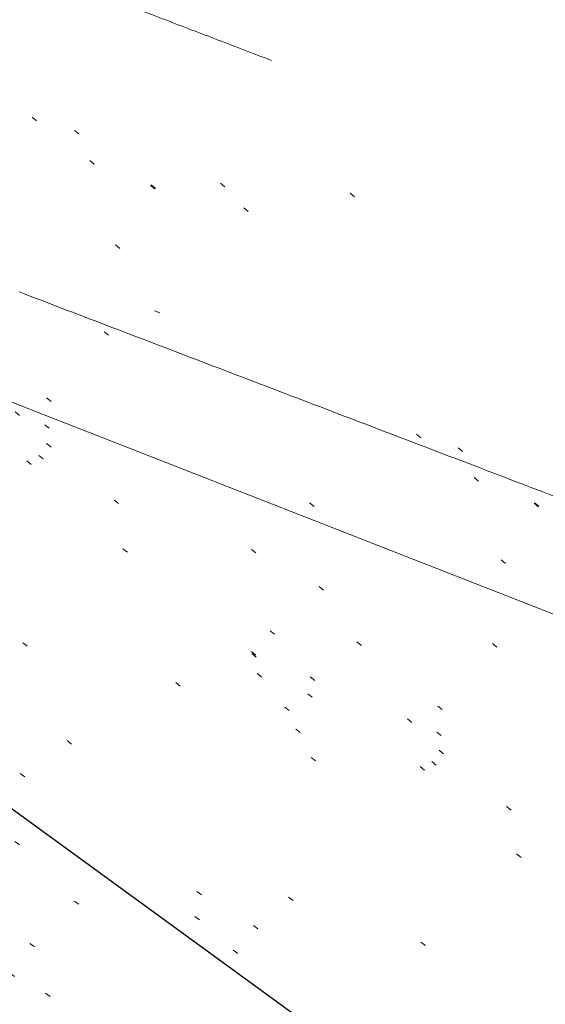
# Model space of a CAD drawing. Extents: x 413123 to 1465301, y 377724 to 504150.
# Tile 144 of 656: x 1462357 to 1462366, y 433600 to 433617. Entities that reach past the tile are written whole.
import ezdxf

# ---------------------------------------------------------------- set-up
doc = ezdxf.new("R2010")
doc.units = 0
doc.header["$MEASUREMENT"] = 0
for name, pattern in [('DGN Style 1', [8.732639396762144, 0.01453018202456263, -8.71810921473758]), ('DGN Style 3', [20.34225483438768, 14.53018202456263, -5.812072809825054]), ('DGN Style 5', [10.171127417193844, 4.35905460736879, -5.812072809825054]), ('gasex', [0])]:
    doc.linetypes.add(name, pattern=pattern)
for name, color, linetype, lineweight in [('PV_X_Curb', 120, 'DGN Style 1', 0), ('PV_X_EOP', 7, 'DGN Style 3', 0), ('PV_X_Walk', 120, 'DGN Style 5', 0), ('UT_X_Gas', 40, 'gasex', 0)]:
    doc.layers.add(name, color=color, linetype=linetype, lineweight=lineweight)
doc.layers.add('SV_Observation (Construction)', color=97, linetype='DGN Style 1', lineweight=0, transparency=0.9)
doc.layers.add('SV_Setup (Construction)', color=4, linetype='Continuous', lineweight=30, transparency=0.9)

msp = doc.modelspace()

# ---------------------------------------------------------------- linework, layer by layer
at = {"layer": 'PV_X_Curb'}
msp.add_rational_spline([(1462986.948577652, 433397.8690401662, 570.9936709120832), (1462988.782588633, 433398.3319412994, 570.9946523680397), (1462990.616599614, 433398.7948424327, 570.9956338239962), (1462992.450610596, 433399.2577435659, 570.9966152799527), (1462994.691186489, 433399.8778665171, 571.0123392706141), (1462996.549190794, 433398.4805271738, 570.9967567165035), (1462996.574826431, 433396.1560666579, 570.9620266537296), (1462997.523097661, 433392.0761500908, 570.9664077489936), (1462998.471368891, 433387.9962335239, 570.9707888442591), (1462999.419640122, 433383.9163169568, 570.9751699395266), (1463000.330381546, 433379.7090842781, 570.9705226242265), (1463001.241122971, 433375.5018515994, 570.9658753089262), (1463002.151864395, 433371.2946189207, 570.9612279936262), (1463002.161414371, 433370.7988290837, 570.9216598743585), (1463002.170964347, 433370.3030392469, 570.8820917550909), (1463002.180514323, 433369.80724941, 570.8425236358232), (1463002.217255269, 433368.1656458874, 570.8230392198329), (1463001.426991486, 433366.7263549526, 570.8457641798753), (1463000.022674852, 433365.8772214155, 570.9045748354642), (1462998.618358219, 433365.0280878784, 570.9633854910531), (1462996.978409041, 433364.9979272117, 571.0424341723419), (1462995.544743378, 433365.7948667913, 571.1204196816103), (1462989.745839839, 433368.0127432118, 571.0955303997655), (1462983.9469363, 433370.2306196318, 571.0706411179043), (1462978.14803276, 433372.4484960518, 571.0457518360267), (1462972.902905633, 433374.4922165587, 571.041428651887), (1462967.657778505, 433376.5359370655, 571.0371054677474), (1462962.412651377, 433378.5796575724, 571.0327822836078), (1462959.692093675, 433379.6115993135, 571.0350110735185), (1462956.971535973, 433380.6435410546, 571.0372398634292), (1462954.250978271, 433381.6754827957, 571.0394686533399), (1462953.180844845, 433382.1382386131, 570.9776457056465), (1462952.110711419, 433382.6009944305, 570.9158227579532), (1462951.040577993, 433383.0637502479, 570.8539998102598), (1462945.56926211, 433385.2204071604, 570.8554334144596), (1462940.097946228, 433387.3770640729, 570.8568670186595), (1462934.626630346, 433389.5337209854, 570.8583006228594), (1462929.363794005, 433391.5837736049, 570.8830950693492), (1462924.100957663, 433393.6338262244, 570.9078895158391), (1462918.838121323, 433395.6838788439, 570.932683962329), (1462918.050200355, 433395.9825492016, 571.0284213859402), (1462917.262279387, 433396.2812195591, 571.1241588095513), (1462916.474358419, 433396.5798899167, 571.2198962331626), (1462910.512614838, 433398.9350188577, 571.2155607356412), (1462904.550871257, 433401.2901477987, 571.2112252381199), (1462898.589127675, 433403.6452767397, 571.2068897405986), (1462893.247201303, 433405.718435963, 571.2327550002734), (1462887.905274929, 433407.7915951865, 571.2586202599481), (1462882.563348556, 433409.8647544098, 571.2844855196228), (1462875.125355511, 433412.7879245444, 571.2877162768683), (1462867.687362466, 433415.7110946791, 571.290947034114), (1462860.24936942, 433418.6342648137, 571.2941777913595), (1462853.221542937, 433421.3678929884, 571.3133071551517), (1462846.193716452, 433424.1015211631, 571.332436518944), (1462839.165889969, 433426.8351493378, 571.3515658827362), (1462832.53329925, 433429.4194985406, 571.361832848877), (1462825.900708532, 433432.0038477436, 571.372099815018), (1462819.268117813, 433434.5881969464, 571.382366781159), (1462818.004572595, 433435.0966256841, 571.3826673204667), (1462816.741027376, 433435.6050544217, 571.3829678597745), (1462815.477482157, 433436.1134831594, 571.3832683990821), (1462814.78573489, 433436.3622004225, 571.291588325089), (1462814.093987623, 433436.6109176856, 571.199908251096), (1462813.402240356, 433436.8596349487, 571.1082281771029), (1462807.611049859, 433439.1231266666, 571.0778290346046), (1462801.819859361, 433441.3866183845, 571.0474298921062), (1462796.028668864, 433443.6501101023, 571.0170307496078), (1462790.540801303, 433445.7714793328, 571.0059630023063), (1462785.052933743, 433447.8928485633, 570.9948952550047), (1462779.565066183, 433450.0142177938, 570.9838275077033), (1462779.302554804, 433450.142499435, 571.0470226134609), (1462779.040043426, 433450.2707810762, 571.1102177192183), (1462778.777532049, 433450.3990627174, 571.1734128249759), (1462772.721492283, 433452.7305136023, 571.1612170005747), (1462766.665452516, 433455.0619644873, 571.1490211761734), (1462760.60941275, 433457.3934153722, 571.1368253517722), (1462757.975635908, 433458.4476392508, 571.1187813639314), (1462755.341859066, 433459.5018631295, 571.1007373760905), (1462752.708082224, 433460.5560870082, 571.0826933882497), (1462749.413115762, 433461.7863544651, 571.0252508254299), (1462746.118149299, 433463.0166219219, 570.9678082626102), (1462742.823182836, 433464.2468893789, 570.9103656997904), (1462737.496369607, 433466.2065803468, 570.849653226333), (1462732.169556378, 433468.1662713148, 570.7889407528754), (1462726.842743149, 433470.1259622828, 570.728228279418), (1462721.564491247, 433472.1742830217, 570.6760227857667), (1462716.286239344, 433474.2226037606, 570.6238172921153), (1462711.007987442, 433476.2709244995, 570.571611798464), (1462710.565830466, 433476.4142609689, 570.6636069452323), (1462710.123673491, 433476.5575974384, 570.7556020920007), (1462709.681516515, 433476.7009339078, 570.8475972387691), (1462702.808955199, 433479.4043505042, 570.7828181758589), (1462695.936393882, 433482.1077671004, 570.7180391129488), (1462689.063832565, 433484.8111836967, 570.6532600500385), (1462681.708673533, 433487.655089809, 570.5984170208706), (1462674.353514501, 433490.4989959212, 570.5435739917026), (1462666.998355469, 433493.3429020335, 570.4887309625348), (1462664.050841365, 433494.517360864, 570.458196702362), (1462661.10332726, 433495.6918196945, 570.4276624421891), (1462658.155813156, 433496.866278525, 570.3971281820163), (1462657.746705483, 433497.0547580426, 570.3375791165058), (1462657.33759781, 433497.2432375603, 570.2780300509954), (1462656.928490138, 433497.4317170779, 570.218480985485), (1462648.68026623, 433500.593662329, 570.180340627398), (1462640.432042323, 433503.75560758, 570.1422002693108), (1462632.183818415, 433506.917552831, 570.1040599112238), (1462624.672433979, 433509.8205165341, 570.1439115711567), (1462617.161049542, 433512.7234802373, 570.1837632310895), (1462609.649665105, 433515.6264439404, 570.2236148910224), (1462609.351162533, 433515.7618124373, 570.2991383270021), (1462609.052659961, 433515.897180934, 570.3746617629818), (1462608.754157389, 433516.0325494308, 570.4501851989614), (1462602.602648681, 433518.4016281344, 570.491857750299), (1462596.451139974, 433520.7707068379, 570.5335303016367), (1462590.299631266, 433523.1397855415, 570.5752028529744), (1462582.402375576, 433526.1887928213, 570.5567757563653), (1462574.505119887, 433529.2378001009, 570.5383486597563), (1462566.607864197, 433532.2868073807, 570.5199215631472), (1462559.846479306, 433534.8858376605, 570.5150722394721), (1462553.085094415, 433537.4848679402, 570.5102229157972), (1462546.323709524, 433540.08389822, 570.5053735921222), (1462544.451499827, 433540.792279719, 570.4828721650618), (1462542.579290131, 433541.500661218, 570.4603707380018), (1462540.707080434, 433542.2090427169, 570.4378693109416), (1462540.425548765, 433542.3117929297, 570.3329348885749), (1462540.144017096, 433542.4145431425, 570.2280004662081), (1462539.862485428, 433542.5172933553, 570.1230660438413), (1462532.674977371, 433545.2607402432, 570.1435040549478), (1462525.487469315, 433548.0041871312, 570.1639420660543), (1462518.299961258, 433550.7476340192, 570.1843800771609), (1462513.382197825, 433552.6374655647, 570.2054318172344), (1462508.464434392, 433554.5272971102, 570.2264835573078), (1462503.546670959, 433556.4171286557, 570.2475352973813), (1462503.102475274, 433556.6097794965, 570.3636594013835), (1462502.658279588, 433556.8024303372, 570.4797835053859), (1462502.214083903, 433556.995081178, 570.5959076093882), (1462494.576211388, 433559.9585777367, 570.614821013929), (1462486.938338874, 433562.9220742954, 570.63373441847), (1462479.300466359, 433565.8855708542, 570.6526478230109), (1462473.035562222, 433568.295528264, 570.6182772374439), (1462466.770658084, 433570.7054856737, 570.5839066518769), (1462460.505753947, 433573.1154430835, 570.5495360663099), (1462460.356322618, 433573.15914895, 570.4705810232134), (1462460.20689129, 433573.2028548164, 570.3916259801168), (1462460.057459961, 433573.2465606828, 570.3126709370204), (1462452.637668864, 433576.1274019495, 570.3299173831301), (1462445.217877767, 433579.0082432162, 570.3471638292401), (1462437.79808667, 433581.8890844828, 570.36441027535), (1462430.722519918, 433584.5851619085, 570.3236014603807), (1462423.646953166, 433587.2812393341, 570.2827926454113), (1462416.571386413, 433589.9773167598, 570.241983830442), (1462416.179754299, 433590.121601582, 570.3451180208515), (1462415.788122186, 433590.2658864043, 570.4482522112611), (1462415.396490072, 433590.4101712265, 570.5513864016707), (1462407.556832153, 433593.4259186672, 570.5176398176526), (1462399.717174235, 433596.441666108, 570.4838932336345), (1462391.877516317, 433599.4574135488, 570.4501466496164), (1462388.527292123, 433600.7726032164, 570.4674632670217), (1462385.177067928, 433602.0877928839, 570.4847798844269), (1462381.826843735, 433603.4029825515, 570.5020965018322), (1462381.579999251, 433603.4901678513, 570.425116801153), (1462381.333154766, 433603.577353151, 570.3481371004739), (1462381.086310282, 433603.6645384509, 570.2711573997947), (1462378.014837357, 433604.8389292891, 570.2577572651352), (1462374.943364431, 433606.0133201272, 570.2443571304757), (1462371.871891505, 433607.1877109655, 570.2309569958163), (1462364.697137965, 433609.949335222, 570.2582988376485), (1462357.522384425, 433612.7109594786, 570.2856406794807), (1462350.347630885, 433615.4725837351, 570.312982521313), (1462349.586411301, 433615.7797956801, 570.3393282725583), (1462348.825191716, 433616.0870076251, 570.3656740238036), (1462348.063972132, 433616.3942195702, 570.3920197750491), (1462347.712058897, 433616.5225502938, 570.4782979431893), (1462347.360145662, 433616.6508810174, 570.5645761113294), (1462347.008232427, 433616.7792117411, 570.6508542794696), (1462341.856557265, 433618.7383665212, 570.7039352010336), (1462336.704882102, 433620.6975213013, 570.7570161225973), (1462331.55320694, 433622.6566760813, 570.8100970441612), (1462322.514479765, 433626.1182178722, 570.8607694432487), (1462313.47575259, 433629.579759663, 570.9114418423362), (1462304.437025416, 433633.0413014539, 570.9621142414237), (1462299.82804484, 433634.8794294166, 570.9899885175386), (1462295.219064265, 433636.7175573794, 571.0178627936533), (1462290.610083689, 433638.5556853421, 571.0457370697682), (1462290.225100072, 433638.6591545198, 570.9621306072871), (1462289.840116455, 433638.7626236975, 570.878524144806), (1462289.455132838, 433638.8660928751, 570.7949176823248), (1462285.959137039, 433640.2274743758, 570.7970018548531), (1462282.46314124, 433641.5888558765, 570.7990860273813), (1462278.967145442, 433642.9502373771, 570.8011701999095), (1462271.833297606, 433645.7166608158, 570.8549129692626), (1462264.69944977, 433648.4830842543, 570.9086557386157), (1462257.565601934, 433651.2495076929, 570.9623985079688), (1462256.281282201, 433651.7243160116, 570.9735965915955), (1462254.996962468, 433652.1991243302, 570.9847946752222), (1462253.712642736, 433652.673932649, 570.995992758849), (1462253.394152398, 433652.797872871, 571.0931722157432), (1462253.07566206, 433652.921813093, 571.1903516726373), (1462252.757171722, 433653.045753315, 571.2875311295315), (1462248.570855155, 433654.6120884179, 571.3480390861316), (1462244.384538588, 433656.1784235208, 571.4085470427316), (1462240.19822202, 433657.7447586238, 571.4690549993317), (1462235.320112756, 433659.6381788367, 571.7635967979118), (1462230.489705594, 433663.5166624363, 571.9941488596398), (1462227.798971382, 433670.8316128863, 571.5581154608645), (1462226.879331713, 433676.9569545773, 571.6996761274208), (1462227.655627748, 433684.4002653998, 572.1359250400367), (1462233.173983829, 433692.753123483, 572.1648585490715), (1462238.885351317, 433695.2945442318, 572.2025083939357), (1462242.840446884, 433695.9559512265, 572.184454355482), (1462248.338793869, 433696.8754347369, 572.159355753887), (1462253.837140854, 433697.7949182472, 572.134257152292), (1462259.335487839, 433698.7144017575, 572.1091585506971), (1462259.477566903, 433698.7300636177, 572.1235905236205), (1462259.619645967, 433698.7457254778, 572.1380224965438), (1462259.761725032, 433698.761387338, 572.1524544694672)], [1, 1, 1, 1, 0.7399006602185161, 0.7399006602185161, 1, 1, 1, 1, 1, 1, 1, 1, 1, 1, 0.9101768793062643, 0.9101768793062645, 1, 0.9101768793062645, 0.9101768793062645, 1, 1, 1, 1, 1, 1, 1, 1, 1, 1, 1, 1, 1, 1, 1, 1, 1, 1, 1, 1, 1, 1, 1, 1, 1, 1, 1, 1, 1, 1, 1, 1, 1, 1, 1, 1, 1, 1, 1, 1, 1, 1, 1, 1, 1, 1, 1, 1, 1, 1, 1, 1, 1, 1, 1, 1, 1, 1, 1, 1, 1, 1, 1, 1, 1, 1, 1, 1, 1, 1, 1, 1, 1, 1, 1, 1, 1, 1, 1, 1, 1, 1, 1, 1, 1, 1, 1, 1, 1, 1, 1, 1, 1, 1, 1, 1, 1, 1, 1, 1, 1, 1, 1, 1, 1, 1, 1, 1, 1, 1, 1, 1, 1, 1, 1, 1, 1, 1, 1, 1, 1, 1, 1, 1, 1, 1, 1, 1, 1, 1, 1, 1, 1, 1, 1, 1, 1, 1, 1, 1, 1, 1, 1, 1, 1, 1, 1, 1, 1, 1, 1, 1, 1, 1, 1, 1, 1, 1, 1, 1, 1, 1, 1, 1, 1, 1, 1, 1, 1, 1, 1, 1, 1, 1, 1, 1, 1, 1, 1, 1, 1, 1, 1, 1, 1, 1, 1, 1, 1, 1, 1, 1, 1, 1, 1], degree=3, knots=[0, 0, 0, 0, 0.0144927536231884, 0.0144927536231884, 0.0144927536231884, 0.02898550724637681, 0.02898550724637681, 0.02898550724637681, 0.04347826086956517, 0.04347826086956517, 0.04347826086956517, 0.05797101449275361, 0.05797101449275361, 0.05797101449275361, 0.072463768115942, 0.072463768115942, 0.072463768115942, 0.0797101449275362, 0.0797101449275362, 0.0797101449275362, 0.08695652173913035, 0.08695652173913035, 0.08695652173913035, 0.1014492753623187, 0.1014492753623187, 0.1014492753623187, 0.1159420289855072, 0.1159420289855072, 0.1159420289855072, 0.1304347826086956, 0.1304347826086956, 0.1304347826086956, 0.144927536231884, 0.144927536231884, 0.144927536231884, 0.1594202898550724, 0.1594202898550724, 0.1594202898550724, 0.1739130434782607, 0.1739130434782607, 0.1739130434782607, 0.1884057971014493, 0.1884057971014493, 0.1884057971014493, 0.2028985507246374, 0.2028985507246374, 0.2028985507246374, 0.2173913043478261, 0.2173913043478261, 0.2173913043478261, 0.2318840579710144, 0.2318840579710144, 0.2318840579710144, 0.2463768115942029, 0.2463768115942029, 0.2463768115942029, 0.2608695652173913, 0.2608695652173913, 0.2608695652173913, 0.2753623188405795, 0.2753623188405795, 0.2753623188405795, 0.289855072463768, 0.289855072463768, 0.289855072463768, 0.3043478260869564, 0.3043478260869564, 0.3043478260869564, 0.3188405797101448, 0.3188405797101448, 0.3188405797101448, 0.3333333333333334, 0.3333333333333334, 0.3333333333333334, 0.3478260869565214, 0.3478260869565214, 0.3478260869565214, 0.36231884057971, 0.36231884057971, 0.36231884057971, 0.3768115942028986, 0.3768115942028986, 0.3768115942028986, 0.3913043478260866, 0.3913043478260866, 0.3913043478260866, 0.4057971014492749, 0.4057971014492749, 0.4057971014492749, 0.4202898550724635, 0.4202898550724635, 0.4202898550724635, 0.4347826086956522, 0.4347826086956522, 0.4347826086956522, 0.4492753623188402, 0.4492753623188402, 0.4492753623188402, 0.4637681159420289, 0.4637681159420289, 0.4637681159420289, 0.4782608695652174, 0.4782608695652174, 0.4782608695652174, 0.4927536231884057, 0.4927536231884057, 0.4927536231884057, 0.507246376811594, 0.507246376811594, 0.507246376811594, 0.5217391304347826, 0.5217391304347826, 0.5217391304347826, 0.5362318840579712, 0.5362318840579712, 0.5362318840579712, 0.5507246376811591, 0.5507246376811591, 0.5507246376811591, 0.5652173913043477, 0.5652173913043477, 0.5652173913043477, 0.5797101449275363, 0.5797101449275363, 0.5797101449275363, 0.5942028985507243, 0.5942028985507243, 0.5942028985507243, 0.6086956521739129, 0.6086956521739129, 0.6086956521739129, 0.6231884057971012, 0.6231884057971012, 0.6231884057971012, 0.6376811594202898, 0.6376811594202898, 0.6376811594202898, 0.652173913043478, 0.652173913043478, 0.652173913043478, 0.6666666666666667, 0.6666666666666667, 0.6666666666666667, 0.6811594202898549, 0.6811594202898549, 0.6811594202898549, 0.6956521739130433, 0.6956521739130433, 0.6956521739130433, 0.7101449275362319, 0.7101449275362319, 0.7101449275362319, 0.7246376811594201, 0.7246376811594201, 0.7246376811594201, 0.7391304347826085, 0.7391304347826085, 0.7391304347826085, 0.7536231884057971, 0.7536231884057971, 0.7536231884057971, 0.7681159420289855, 0.7681159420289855, 0.7681159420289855, 0.782608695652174, 0.782608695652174, 0.782608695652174, 0.7971014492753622, 0.7971014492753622, 0.7971014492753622, 0.8115942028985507, 0.8115942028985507, 0.8115942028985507, 0.8260869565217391, 0.8260869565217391, 0.8260869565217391, 0.8405797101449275, 0.8405797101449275, 0.8405797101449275, 0.8550724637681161, 0.8550724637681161, 0.8550724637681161, 0.8695652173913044, 0.8695652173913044, 0.8695652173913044, 0.8840579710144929, 0.8840579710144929, 0.8840579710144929, 0.8985507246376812, 0.8985507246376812, 0.8985507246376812, 0.9130434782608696, 0.9130434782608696, 0.9130434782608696, 0.927536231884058, 0.927536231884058, 0.927536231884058, 0.9420289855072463, 0.9420289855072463, 0.9420289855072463, 0.9565217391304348, 0.9565217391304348, 0.9565217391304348, 0.9603661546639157, 0.961823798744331, 0.9629761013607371, 0.9656182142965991, 0.9679875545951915, 0.9710144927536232, 0.9710144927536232, 0.9710144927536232, 0.9855072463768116, 0.9855072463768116, 0.9855072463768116, 1, 1, 1, 1], dxfattribs=at)
at = {"layer": 'PV_X_EOP'}
msp.add_rational_spline([(1462986.747673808, 433398.4157605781, 570.5576825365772), (1462988.641330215, 433398.8529642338, 570.6000923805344), (1462990.534986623, 433399.2901678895, 570.6425022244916), (1462992.428643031, 433399.7273715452, 570.6849120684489), (1462994.864060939, 433400.2634968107, 570.5603909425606), (1462996.87248342, 433398.7807234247, 570.5177479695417), (1462997.079894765, 433396.2934564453, 570.5861563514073), (1462997.995655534, 433392.2270214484, 570.6182835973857), (1462998.911416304, 433388.1605864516, 570.650410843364), (1462999.827177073, 433384.0941514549, 570.6825380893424), (1463000.7542213, 433379.812420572, 570.7260898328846), (1463001.681265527, 433375.5306896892, 570.7696415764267), (1463002.608309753, 433371.2489588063, 570.8131933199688), (1463002.624193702, 433370.7652932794, 570.7948258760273), (1463002.64007765, 433370.2816277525, 570.7764584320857), (1463002.655961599, 433369.7979622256, 570.7580909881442), (1463002.711931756, 433367.9606227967, 570.7590817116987), (1463001.837049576, 433366.3439960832, 570.7660857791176), (1463000.268289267, 433365.3859682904, 570.7772060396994), (1462998.699528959, 433364.4279404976, 570.7883263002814), (1462996.861811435, 433364.3880070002, 570.800550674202), (1462995.252908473, 433365.2769843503, 570.8105680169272), (1462989.506525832, 433367.5128137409, 570.7870245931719), (1462983.76014319, 433369.7486431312, 570.7634811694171), (1462978.013760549, 433371.9844725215, 570.739937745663), (1462973.753188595, 433373.6749187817, 570.6756828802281), (1462969.492616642, 433375.3653650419, 570.6114280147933), (1462965.232044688, 433377.0558113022, 570.5471731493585), (1462965.024948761, 433376.5621241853, 570.5753513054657), (1462964.817852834, 433376.0684370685, 570.603529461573), (1462964.610756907, 433375.5747499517, 570.6317076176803), (1462963.77798105, 433375.9159339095, 570.6214849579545), (1462962.945205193, 433376.2571178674, 570.6112622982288), (1462962.112429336, 433376.5983018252, 570.6010396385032), (1462962.263670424, 433377.0725287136, 570.5611545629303), (1462962.414911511, 433377.5467556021, 570.5212694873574), (1462962.566152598, 433378.0209824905, 570.4813844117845), (1462958.666415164, 433379.5323435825, 570.5506854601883), (1462954.766677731, 433381.0437046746, 570.6199865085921), (1462950.866940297, 433382.5550657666, 570.689287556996), (1462945.426643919, 433384.800536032, 570.7165450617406), (1462939.986347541, 433387.0460062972, 570.7438025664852), (1462934.546051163, 433389.2914765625, 570.77106007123), (1462928.748985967, 433391.4622322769, 570.8019677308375), (1462922.951920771, 433393.6329879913, 570.8328753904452), (1462917.154855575, 433395.8037437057, 570.8637830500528), (1462910.902950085, 433398.2327401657, 570.8705908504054), (1462904.651044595, 433400.6617366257, 570.877398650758), (1462898.399139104, 433403.0907330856, 570.8842064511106), (1462893.028099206, 433405.1738747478, 570.9074437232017), (1462887.657059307, 433407.2570164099, 570.930680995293), (1462882.286019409, 433409.3401580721, 570.9539182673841), (1462874.956129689, 433412.2378813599, 570.9667183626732), (1462867.62623997, 433415.1356046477, 570.9795184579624), (1462860.29635025, 433418.0333279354, 570.9923185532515), (1462853.190243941, 433420.8152141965, 570.9995734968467), (1462846.084137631, 433423.5971004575, 571.0068284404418), (1462838.978031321, 433426.3789867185, 571.014083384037), (1462832.359469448, 433428.9759685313, 571.0172900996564), (1462825.740907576, 433431.5729503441, 571.0204968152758), (1462819.122345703, 433434.1699321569, 571.0237035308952), (1462817.153159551, 433434.9578415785, 571.0209140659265), (1462815.183973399, 433435.7457510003, 571.0181246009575), (1462813.214787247, 433436.533660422, 571.0153351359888), (1462807.42742855, 433438.7663089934, 570.9946115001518), (1462801.640069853, 433440.9989575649, 570.9738878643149), (1462795.852711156, 433443.2316061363, 570.9531642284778), (1462789.987308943, 433445.4499365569, 570.9497298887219), (1462784.12190673, 433447.6682669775, 570.9462955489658), (1462778.256504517, 433449.8865973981, 570.94286120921), (1462772.298238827, 433452.223590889, 570.9013089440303), (1462766.339973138, 433454.5605843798, 570.8597566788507), (1462760.381707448, 433456.8975778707, 570.8182044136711), (1462754.484227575, 433459.1704829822, 570.7648058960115), (1462748.586747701, 433461.4433880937, 570.711407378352), (1462742.689267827, 433463.7162932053, 570.6580088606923), (1462737.334612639, 433465.6978761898, 570.6279872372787), (1462731.97995745, 433467.6794591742, 570.5979656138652), (1462726.625302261, 433469.6610421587, 570.5679439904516), (1462721.380192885, 433471.6738931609, 570.5351029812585), (1462716.135083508, 433473.6867441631, 570.5022619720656), (1462710.889974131, 433475.6995951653, 570.4694209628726), (1462710.418876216, 433475.8820027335, 570.4739995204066), (1462709.9477783, 433476.0644103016, 570.4785780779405), (1462709.476680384, 433476.2468178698, 570.4831566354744), (1462702.628219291, 433478.9209858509, 570.4274849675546), (1462695.779758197, 433481.5951538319, 570.3718132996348), (1462688.931297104, 433484.269321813, 570.316141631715), (1462681.538942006, 433487.1546940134, 570.250920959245), (1462674.146586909, 433490.0400662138, 570.1857002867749), (1462666.754231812, 433492.9254384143, 570.1204796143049), (1462663.718630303, 433494.1291378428, 570.0907660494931), (1462660.683028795, 433495.3328372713, 570.0610524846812), (1462657.647427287, 433496.5365366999, 570.0313389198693), (1462654.386869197, 433497.8030117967, 570.0011782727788), (1462651.126311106, 433499.0694868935, 569.9710176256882), (1462647.865753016, 433500.3359619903, 569.9408569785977), (1462647.641257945, 433499.8818857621, 569.9707209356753), (1462647.416762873, 433499.4278095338, 570.0005848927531), (1462647.192267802, 433498.9737333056, 570.0304488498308), (1462646.351744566, 433499.2883021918, 570.0211982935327), (1462645.51122133, 433499.6028710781, 570.0119477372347), (1462644.670698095, 433499.9174399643, 570.0026971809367), (1462644.850380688, 433500.4009323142, 569.9876227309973), (1462645.030063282, 433500.8844246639, 569.9725482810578), (1462645.209745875, 433501.3679170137, 569.9574738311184), (1462632.96684473, 433506.0797300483, 570.0221978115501), (1462620.723943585, 433510.7915430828, 570.0869217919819), (1462608.48104244, 433515.5033561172, 570.1516457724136), (1462602.384803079, 433517.8643583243, 570.166399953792), (1462596.288563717, 433520.2253605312, 570.1811541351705), (1462590.192324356, 433522.5863627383, 570.1959083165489), (1462582.223911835, 433525.6662655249, 570.1657882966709), (1462574.255499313, 433528.7461683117, 570.135668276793), (1462566.287086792, 433531.8260710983, 570.1055482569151), (1462561.687757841, 433533.571411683, 570.0928375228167), (1462557.088428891, 433535.3167522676, 570.0801267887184), (1462552.48909994, 433537.0620928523, 570.06741605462), (1462552.285343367, 433536.6146619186, 570.0809201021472), (1462552.081586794, 433536.167230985, 570.0944241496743), (1462551.87783022, 433535.7198000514, 570.1079281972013), (1462551.018246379, 433536.0073169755, 570.1107344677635), (1462550.158662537, 433536.2948338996, 570.1135407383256), (1462549.299078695, 433536.5823508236, 570.1163470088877), (1462549.422482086, 433537.0283942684, 570.0797215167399), (1462549.545885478, 433537.4744377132, 570.0430960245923), (1462549.669288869, 433537.9204811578, 570.0064705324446), (1462548.48553195, 433538.4470201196, 570.0482678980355), (1462547.301775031, 433538.9735590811, 570.0900652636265), (1462546.118018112, 433539.5000980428, 570.1318626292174), (1462544.000657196, 433540.337328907, 570.128758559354), (1462541.88329628, 433541.1745597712, 570.1256544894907), (1462539.765935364, 433542.0117906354, 570.1225504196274), (1462532.581629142, 433544.7818467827, 570.1431756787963), (1462525.39732292, 433547.5519029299, 570.163800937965), (1462518.213016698, 433550.3219590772, 570.1844261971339), (1462512.769663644, 433552.3418960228, 570.2189217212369), (1462507.326310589, 433554.3618329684, 570.2534172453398), (1462501.882957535, 433556.381769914, 570.287912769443), (1462494.279784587, 433559.3955007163, 570.295579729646), (1462486.676611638, 433562.4092315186, 570.303246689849), (1462479.07343869, 433565.422962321, 570.3109136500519), (1462472.693989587, 433567.8630853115, 570.289026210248), (1462466.314540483, 433570.3032083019, 570.267138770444), (1462459.93509138, 433572.7433312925, 570.2452513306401), (1462452.494687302, 433575.6099609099, 570.2403267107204), (1462445.054283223, 433578.4765905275, 570.2354020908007), (1462437.613879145, 433581.3432201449, 570.2304774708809), (1462430.190469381, 433584.1964846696, 570.2065518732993), (1462422.767059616, 433587.0497491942, 570.1826262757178), (1462415.343649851, 433589.9030137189, 570.1587006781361), (1462409.23372909, 433592.2170596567, 570.0617893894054), (1462403.123808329, 433594.5311055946, 569.9648781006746), (1462397.013887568, 433596.8451515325, 569.8679668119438), (1462396.807948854, 433596.3858133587, 569.9190457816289), (1462396.60201014, 433595.926475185, 569.9701247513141), (1462396.396071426, 433595.4671370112, 570.0212037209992), (1462395.565910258, 433595.7565821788, 570.0050384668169), (1462394.73574909, 433596.0460273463, 569.9888732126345), (1462393.905587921, 433596.3354725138, 569.9727079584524), (1462394.077001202, 433596.8026169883, 569.9486793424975), (1462394.248414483, 433597.2697614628, 569.9246507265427), (1462394.419827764, 433597.7369059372, 569.9006221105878), (1462389.901993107, 433599.526309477, 569.9635709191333), (1462385.384158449, 433601.3157130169, 570.0265197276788), (1462380.866323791, 433603.1051165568, 570.0894685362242), (1462377.798565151, 433604.3129027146, 570.0985607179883), (1462374.730806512, 433605.5206888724, 570.1076528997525), (1462371.663047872, 433606.7284750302, 570.1167450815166), (1462364.516783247, 433609.4554149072, 570.1488677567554), (1462357.370518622, 433612.1823547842, 570.1809904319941), (1462350.224253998, 433614.9092946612, 570.213113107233), (1462343.972467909, 433617.3221410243, 570.2821559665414), (1462337.72068182, 433619.7349873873, 570.3511988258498), (1462331.468895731, 433622.1478337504, 570.4202416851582), (1462322.355748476, 433625.6502166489, 570.4658331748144), (1462313.24260122, 433629.1525995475, 570.5114246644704), (1462304.129453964, 433632.6549824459, 570.5570161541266), (1462295.674282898, 433635.9358133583, 570.6095324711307), (1462287.219111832, 433639.2166442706, 570.6620487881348), (1462278.763940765, 433642.4974751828, 570.714565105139), (1462271.676514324, 433645.2381758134, 570.7765478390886), (1462264.589087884, 433647.9788764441, 570.8385305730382), (1462257.501661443, 433650.7195770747, 570.9005133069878), (1462255.865163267, 433651.3398271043, 570.9387902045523), (1462254.228665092, 433651.960077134, 570.9770671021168), (1462252.592166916, 433652.5803271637, 571.0153439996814), (1462248.37052129, 433654.1536963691, 571.0840174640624), (1462244.148875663, 433655.7270655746, 571.1526909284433), (1462239.927230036, 433657.3004347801, 571.2213643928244), (1462234.884562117, 433659.2313621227, 571.2845235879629), (1462229.905375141, 433663.2066366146, 571.385315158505), (1462227.264899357, 433670.6942894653, 571.6033687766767), (1462226.275954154, 433676.9603927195, 571.6852195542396), (1462227.18997731, 433684.559234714, 571.7034208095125), (1462232.707239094, 433693.3202768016, 571.8296778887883), (1462238.639299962, 433695.7995807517, 571.7317928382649), (1462242.756408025, 433696.4881682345, 571.7029512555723), (1462248.157710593, 433697.39153761, 571.66511350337), (1462253.559013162, 433698.2949069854, 571.6272757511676), (1462258.96031573, 433699.1982763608, 571.5894379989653), (1462259.215430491, 433699.2389181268, 571.6001680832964), (1462259.470545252, 433699.2795598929, 571.6108981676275), (1462259.725660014, 433699.3202016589, 571.6216282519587)], [1, 1, 1, 1, 0.7719577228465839, 0.7719577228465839, 1, 1, 1, 1, 1, 1, 1, 1, 1, 1, 0.9097119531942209, 0.9097119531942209, 1, 0.909711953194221, 0.9097119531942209, 1, 1, 1, 1, 1, 1, 1, 1, 1, 1, 1, 1, 1, 1, 1, 1, 1, 1, 1, 1, 1, 1, 1, 1, 1, 1, 1, 1, 1, 1, 1, 1, 1, 1, 1, 1, 1, 1, 1, 1, 1, 1, 1, 1, 1, 1, 1, 1, 1, 1, 1, 1, 1, 1, 1, 1, 1, 1, 1, 1, 1, 1, 1, 1, 1, 1, 1, 1, 1, 1, 1, 1, 1, 1, 1, 1, 1, 1, 1, 1, 1, 1, 1, 1, 1, 1, 1, 1, 1, 1, 1, 1, 1, 1, 1, 1, 1, 1, 1, 1, 1, 1, 1, 1, 1, 1, 1, 1, 1, 1, 1, 1, 1, 1, 1, 1, 1, 1, 1, 1, 1, 1, 1, 1, 1, 1, 1, 1, 1, 1, 1, 1, 1, 1, 1, 1, 1, 1, 1, 1, 1, 1, 1, 1, 1, 1, 1, 1, 1, 1, 1, 1, 1, 1, 1, 1, 1, 1, 1, 1, 1, 1, 1, 1, 1, 1, 1, 1, 1, 1, 1, 1, 1, 1, 1, 1, 1, 1, 1, 1, 1, 1, 1], degree=3, knots=[0, 0, 0, 0, 0.01538461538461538, 0.01538461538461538, 0.01538461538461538, 0.03076923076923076, 0.03076923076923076, 0.03076923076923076, 0.04615384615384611, 0.04615384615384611, 0.04615384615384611, 0.06153846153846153, 0.06153846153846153, 0.06153846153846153, 0.07692307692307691, 0.07692307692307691, 0.07692307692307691, 0.08461538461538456, 0.08461538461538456, 0.08461538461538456, 0.09230769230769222, 0.09230769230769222, 0.09230769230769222, 0.1076923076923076, 0.1076923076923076, 0.1076923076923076, 0.1230769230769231, 0.1230769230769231, 0.1230769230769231, 0.1384615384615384, 0.1384615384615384, 0.1384615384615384, 0.1538461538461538, 0.1538461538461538, 0.1538461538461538, 0.1692307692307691, 0.1692307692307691, 0.1692307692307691, 0.1846153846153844, 0.1846153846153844, 0.1846153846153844, 0.2, 0.2, 0.2, 0.2153846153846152, 0.2153846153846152, 0.2153846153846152, 0.2307692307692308, 0.2307692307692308, 0.2307692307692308, 0.2461538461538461, 0.2461538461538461, 0.2461538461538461, 0.2615384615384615, 0.2615384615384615, 0.2615384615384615, 0.2769230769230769, 0.2769230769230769, 0.2769230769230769, 0.2923076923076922, 0.2923076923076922, 0.2923076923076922, 0.3076923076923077, 0.3076923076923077, 0.3076923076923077, 0.3230769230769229, 0.3230769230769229, 0.3230769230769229, 0.3384615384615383, 0.3384615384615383, 0.3384615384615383, 0.3538461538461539, 0.3538461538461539, 0.3538461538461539, 0.3692307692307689, 0.3692307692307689, 0.3692307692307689, 0.3846153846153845, 0.3846153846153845, 0.3846153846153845, 0.4, 0.4, 0.4, 0.4153846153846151, 0.4153846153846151, 0.4153846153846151, 0.4307692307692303, 0.4307692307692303, 0.4307692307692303, 0.4461538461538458, 0.4461538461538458, 0.4461538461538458, 0.4615384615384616, 0.4615384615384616, 0.4615384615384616, 0.4769230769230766, 0.4769230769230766, 0.4769230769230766, 0.4923076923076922, 0.4923076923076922, 0.4923076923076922, 0.5076923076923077, 0.5076923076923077, 0.5076923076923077, 0.523076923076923, 0.523076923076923, 0.523076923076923, 0.5384615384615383, 0.5384615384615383, 0.5384615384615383, 0.5538461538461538, 0.5538461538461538, 0.5538461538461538, 0.5692307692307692, 0.5692307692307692, 0.5692307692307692, 0.5846153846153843, 0.5846153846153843, 0.5846153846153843, 0.5999999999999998, 0.5999999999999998, 0.5999999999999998, 0.6153846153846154, 0.6153846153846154, 0.6153846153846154, 0.6307692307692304, 0.6307692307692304, 0.6307692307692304, 0.646153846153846, 0.646153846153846, 0.646153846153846, 0.6615384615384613, 0.6615384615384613, 0.6615384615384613, 0.6769230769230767, 0.6769230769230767, 0.6769230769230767, 0.6923076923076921, 0.6923076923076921, 0.6923076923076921, 0.7076923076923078, 0.7076923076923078, 0.7076923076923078, 0.7230769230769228, 0.7230769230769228, 0.7230769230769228, 0.7384615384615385, 0.7384615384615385, 0.7384615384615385, 0.7538461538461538, 0.7538461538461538, 0.7538461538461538, 0.769230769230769, 0.769230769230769, 0.769230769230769, 0.7846153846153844, 0.7846153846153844, 0.7846153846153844, 0.7999999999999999, 0.7999999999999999, 0.7999999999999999, 0.8153846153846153, 0.8153846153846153, 0.8153846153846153, 0.8307692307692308, 0.8307692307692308, 0.8307692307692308, 0.846153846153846, 0.846153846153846, 0.846153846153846, 0.8615384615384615, 0.8615384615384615, 0.8615384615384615, 0.8769230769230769, 0.8769230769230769, 0.8769230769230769, 0.8923076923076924, 0.8923076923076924, 0.8923076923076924, 0.9076923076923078, 0.9076923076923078, 0.9076923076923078, 0.9230769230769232, 0.9230769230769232, 0.9230769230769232, 0.9384615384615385, 0.9384615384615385, 0.9384615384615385, 0.9538461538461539, 0.9538461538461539, 0.9538461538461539, 0.9579292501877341, 0.9594756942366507, 0.9606415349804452, 0.9634904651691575, 0.9659966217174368, 0.9692307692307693, 0.9692307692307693, 0.9692307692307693, 0.9846153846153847, 0.9846153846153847, 0.9846153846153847, 1, 1, 1, 1], dxfattribs=at)
at = {"layer": 'PV_X_Walk'}
msp.add_rational_spline([(1462889.311946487, 433423.217351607, 571.9959886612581), (1462889.425297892, 433422.8403560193, 571.9893079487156), (1462889.538649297, 433422.4633604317, 571.9826272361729), (1462889.652000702, 433422.086364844, 571.9759465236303), (1462890.17488185, 433419.1882953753, 571.7080438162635), (1462888.27400433, 433416.9361510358, 571.4661890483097), (1462885.317312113, 433416.9506607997, 571.424430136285), (1462877.86777544, 433419.7788243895, 571.4489809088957), (1462870.418238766, 433422.6069879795, 571.4735316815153), (1462862.968702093, 433425.4351515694, 571.4980824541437), (1462856.042158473, 433428.1811958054, 571.5155641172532), (1462849.115614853, 433430.9272400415, 571.5330457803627), (1462842.189071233, 433433.6732842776, 571.5505274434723), (1462835.491474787, 433436.3099815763, 571.5299064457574), (1462828.793878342, 433438.946678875, 571.5092854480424), (1462822.096281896, 433441.5833761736, 571.4886644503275), (1462819.050256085, 433442.7546353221, 571.4846768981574), (1462816.004230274, 433443.9258944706, 571.4806893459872), (1462812.958204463, 433445.0971536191, 571.4767017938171), (1462808.229460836, 433446.964187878, 571.4838519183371), (1462803.500717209, 433448.831222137, 571.4910020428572), (1462798.771973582, 433450.698256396, 571.4981521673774), (1462793.394009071, 433452.7486920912, 571.4851280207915), (1462788.016044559, 433454.7991277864, 571.4721038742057), (1462782.638080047, 433456.8495634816, 571.4590797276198), (1462776.506538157, 433459.215970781, 571.3731188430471), (1462770.374996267, 433461.5823780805, 571.2871579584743), (1462764.243454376, 433463.9487853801, 571.2011970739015), (1462759.787296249, 433465.7001000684, 571.1740518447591), (1462755.331138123, 433467.4514147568, 571.1469066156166), (1462750.874979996, 433469.2027294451, 571.119761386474), (1462747.483712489, 433470.477559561, 571.1097243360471), (1462744.092444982, 433471.7523896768, 571.0996872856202), (1462740.701177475, 433473.0272197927, 571.0896502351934), (1462736.997464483, 433474.4856105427, 571.0636807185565), (1462733.29375149, 433475.9440012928, 571.0377112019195), (1462729.590038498, 433477.4023920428, 571.0117416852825), (1462724.483646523, 433479.3371770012, 570.9730728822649), (1462719.377254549, 433481.2719619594, 570.9344040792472), (1462714.270862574, 433483.2067469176, 570.8957352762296), (1462706.646262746, 433486.1694243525, 570.8235086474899), (1462699.021662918, 433489.1321017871, 570.7512820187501), (1462691.39706309, 433492.0947792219, 570.6790553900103), (1462684.202887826, 433494.8946724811, 570.6554547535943), (1462677.008712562, 433497.6945657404, 570.6318541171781), (1462669.814537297, 433500.4944589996, 570.6082534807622), (1462664.525978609, 433502.5299730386, 570.5988897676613), (1462659.23741992, 433504.5654870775, 570.5895260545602), (1462653.948861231, 433506.6010011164, 570.5801623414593), (1462647.653369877, 433509.0617122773, 570.585280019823), (1462641.357878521, 433511.5224234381, 570.5903976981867), (1462635.062387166, 433513.9831345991, 570.5955153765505), (1462627.909514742, 433516.7450788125, 570.6202014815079), (1462620.756642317, 433519.5070230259, 570.6448875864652), (1462613.603769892, 433522.2689672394, 570.6695736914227), (1462606.643527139, 433524.9535490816, 570.6792349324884), (1462599.683284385, 433527.6381309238, 570.6888961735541), (1462592.723041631, 433530.322712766, 570.6985574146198), (1462584.903776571, 433533.3534384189, 570.7101028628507), (1462577.08451151, 433536.3841640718, 570.7216483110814), (1462569.26524645, 433539.4148897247, 570.7331937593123), (1462562.555956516, 433541.948748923, 570.6945867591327), (1462555.846666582, 433544.4826081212, 570.655979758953), (1462549.137376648, 433547.0164673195, 570.6173727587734), (1462546.705876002, 433547.9769382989, 570.5973401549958), (1462544.274375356, 433548.9374092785, 570.5773075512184), (1462541.84287471, 433549.8978802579, 570.5572749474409), (1462534.686573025, 433552.2027615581, 570.572922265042), (1462527.53027134, 433554.5076428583, 570.5885695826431), (1462520.373969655, 433556.8125241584, 570.6042169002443), (1462514.852746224, 433558.4682027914, 570.6326023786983), (1462509.331522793, 433560.1238814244, 570.6609878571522), (1462503.810299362, 433561.7795600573, 570.6893733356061), (1462496.291817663, 433564.6533187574, 570.7046317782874), (1462488.773335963, 433567.5270774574, 570.7198902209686), (1462481.254854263, 433570.4008361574, 570.73514866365), (1462474.319891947, 433573.0374990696, 570.7151884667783), (1462467.384929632, 433575.6741619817, 570.6952282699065), (1462460.449967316, 433578.3108248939, 570.6752680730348), (1462453.261012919, 433581.1387933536, 570.7202053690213), (1462446.072058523, 433583.9667618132, 570.7651426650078), (1462438.883104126, 433586.7947302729, 570.8100799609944), (1462431.803203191, 433589.4829255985, 570.7385213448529), (1462424.723302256, 433592.1711209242, 570.6669627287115), (1462417.643401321, 433594.8593162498, 570.59540411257), (1462409.980905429, 433597.8706192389, 570.5744515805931), (1462402.318409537, 433600.8819222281, 570.5534990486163), (1462394.655913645, 433603.8932252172, 570.5325465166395), (1462387.572442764, 433606.5477482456, 570.5787072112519), (1462380.488971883, 433609.2022712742, 570.6248679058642), (1462373.405501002, 433611.8567943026, 570.6710286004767), (1462366.393934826, 433614.5371562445, 570.6530971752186), (1462359.382368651, 433617.2175181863, 570.6351657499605), (1462352.370802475, 433619.8978801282, 570.6172343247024), (1462345.955785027, 433622.3253402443, 570.6846462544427), (1462339.54076758, 433624.7528003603, 570.7520581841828), (1462333.125750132, 433627.1802604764, 570.8194701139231), (1462324.215357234, 433630.6730936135, 570.8857813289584), (1462315.304964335, 433634.1659267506, 570.9520925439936), (1462306.394571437, 433637.6587598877, 571.0184037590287), (1462298.223250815, 433640.8358043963, 571.0891296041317), (1462290.051930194, 433644.0128489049, 571.1598554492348), (1462281.880609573, 433647.1898934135, 571.2305812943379), (1462274.501310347, 433650.0015287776, 571.2898788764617), (1462267.12201112, 433652.8131641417, 571.3491764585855), (1462259.742711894, 433655.6247995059, 571.4084740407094), (1462253.924919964, 433657.8429349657, 571.4624102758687), (1462248.107128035, 433660.0610704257, 571.5163465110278), (1462242.289336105, 433662.2792058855, 571.5702827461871), (1462238.512531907, 433664.2408436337, 571.6671302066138), (1462233.273192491, 433669.0398176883, 571.86565738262), (1462232.006839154, 433681.0517468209, 571.9721790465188), (1462237.808323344, 433688.7301722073, 572.3574638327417), (1462242.382155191, 433690.6082875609, 572.317134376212), (1462244.084780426, 433690.9052532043, 572.3076303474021), (1462249.988754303, 433691.9350026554, 572.2746744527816), (1462255.89272818, 433692.9647521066, 572.2417185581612), (1462261.796702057, 433693.9945015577, 572.2087626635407), (1462262.207240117, 433694.046977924, 572.212787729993), (1462262.617778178, 433694.0994542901, 572.2168127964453), (1462263.028316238, 433694.1519306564, 572.2208378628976)], [1, 1, 1, 1, 0.7601206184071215, 0.7601206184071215, 1, 1, 1, 1, 1, 1, 1, 1, 1, 1, 1, 1, 1, 1, 1, 1, 1, 1, 1, 1, 1, 1, 1, 1, 1, 1, 1, 1, 1, 1, 1, 1, 1, 1, 1, 1, 1, 1, 1, 1, 1, 1, 1, 1, 1, 1, 1, 1, 1, 1, 1, 1, 1, 1, 1, 1, 1, 1, 1, 1, 1, 1, 1, 1, 1, 1, 1, 1, 1, 1, 1, 1, 1, 1, 1, 1, 1, 1, 1, 1, 1, 1, 1, 1, 1, 1, 1, 1, 1, 1, 1, 1, 1, 1, 1, 1, 1, 1, 1, 1, 1, 1, 1, 1, 1, 1, 1, 1, 1, 1, 1, 1, 1, 1, 1], degree=3, knots=[0, 0, 0, 0, 0.02564102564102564, 0.02564102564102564, 0.02564102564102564, 0.05128205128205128, 0.05128205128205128, 0.05128205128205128, 0.07692307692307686, 0.07692307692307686, 0.07692307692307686, 0.1025641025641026, 0.1025641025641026, 0.1025641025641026, 0.1282051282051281, 0.1282051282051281, 0.1282051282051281, 0.1538461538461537, 0.1538461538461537, 0.1538461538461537, 0.1794871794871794, 0.1794871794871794, 0.1794871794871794, 0.2051282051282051, 0.2051282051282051, 0.2051282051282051, 0.2307692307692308, 0.2307692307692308, 0.2307692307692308, 0.2564102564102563, 0.2564102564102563, 0.2564102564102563, 0.2820512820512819, 0.2820512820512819, 0.2820512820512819, 0.3076923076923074, 0.3076923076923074, 0.3076923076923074, 0.3333333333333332, 0.3333333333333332, 0.3333333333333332, 0.3589743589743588, 0.3589743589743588, 0.3589743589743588, 0.3846153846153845, 0.3846153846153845, 0.3846153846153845, 0.4102564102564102, 0.4102564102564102, 0.4102564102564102, 0.4358974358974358, 0.4358974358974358, 0.4358974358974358, 0.4615384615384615, 0.4615384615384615, 0.4615384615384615, 0.4871794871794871, 0.4871794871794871, 0.4871794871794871, 0.5128205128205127, 0.5128205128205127, 0.5128205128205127, 0.5384615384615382, 0.5384615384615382, 0.5384615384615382, 0.5641025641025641, 0.5641025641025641, 0.5641025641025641, 0.5897435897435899, 0.5897435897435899, 0.5897435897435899, 0.6153846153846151, 0.6153846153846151, 0.6153846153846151, 0.6410256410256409, 0.6410256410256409, 0.6410256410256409, 0.6666666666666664, 0.6666666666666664, 0.6666666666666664, 0.6923076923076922, 0.6923076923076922, 0.6923076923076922, 0.7179487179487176, 0.7179487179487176, 0.7179487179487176, 0.7435897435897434, 0.7435897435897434, 0.7435897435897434, 0.7692307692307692, 0.7692307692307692, 0.7692307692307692, 0.7948717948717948, 0.7948717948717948, 0.7948717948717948, 0.8205128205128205, 0.8205128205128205, 0.8205128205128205, 0.8461538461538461, 0.8461538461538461, 0.8461538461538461, 0.8717948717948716, 0.8717948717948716, 0.8717948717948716, 0.8974358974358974, 0.8974358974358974, 0.8974358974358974, 0.923076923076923, 0.923076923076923, 0.923076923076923, 0.9306049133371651, 0.938342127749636, 0.9453513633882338, 0.9487179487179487, 0.9487179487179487, 0.9487179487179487, 0.9743589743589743, 0.9743589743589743, 0.9743589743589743, 1, 1, 1, 1], dxfattribs=at)
at = {"layer": 'SV_Observation (Construction)', "transparency": 33554434}
for p, q in [((1462258.96031573, 433699.1982763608, 571.5894379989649), (1462485.92538, 433509.2721200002, 570.53)), ((1462259.335487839, 433698.7144017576, 572.1091585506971), (1462485.92538, 433509.2721200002, 570.53)), ((1462242.756408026, 433696.488168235, 571.7029512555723), (1462485.92538, 433509.2721200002, 570.53)), ((1462242.756408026, 433696.488168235, 571.7029512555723), (1462485.92538, 433509.2721200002, 570.53)), ((1462242.840446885, 433695.9559512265, 572.1844543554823), (1462485.92538, 433509.2721200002, 570.53)), ((1462242.840446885, 433695.9559512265, 572.1844543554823), (1462485.92538, 433509.2721200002, 570.53)), ((1462261.796702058, 433693.9945015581, 572.2087626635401), (1462485.92538, 433509.2721200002, 570.53)), ((1462262.686918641, 433693.9339141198, 572.1726041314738), (1462485.92538, 433509.2721200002, 570.53)), ((1462253.388388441, 433692.3269738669, 572.1484483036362), (1462485.92538, 433509.2721200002, 570.53)), ((1462232.667498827, 433691.9342573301, 571.7842353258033), (1462485.92538, 433509.2721200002, 570.53)), ((1462233.109421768, 433691.4787378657, 572.1660053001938), (1462485.92538, 433509.2721200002, 570.53)), ((1462258.783698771, 433691.3954508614, 574.233859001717), (1462485.92538, 433509.2721200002, 570.53)), ((1462247.363286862, 433690.9566588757, 572.198446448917), (1462485.92538, 433509.2721200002, 570.53)), ((1462244.084780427, 433690.9052532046, 572.3076303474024), (1462485.92538, 433509.2721200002, 570.53)), ((1462244.084780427, 433690.9052532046, 572.3076303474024), (1462485.92538, 433509.2721200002, 570.53)), ((1462485.948806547, 433509.2550839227, 570.5474886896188), (1462236.958269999, 433690.3241100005, 572.3)), ((1462257.087273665, 433689.7379916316, 572.2880077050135), (1462485.92538, 433509.2721200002, 570.53)), ((1462239.545715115, 433689.1241863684, 572.3158243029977), (1462485.92538, 433509.2721200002, 570.53)), ((1462258.889054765, 433688.0156397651, 572.412699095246), (1462485.92538, 433509.2721200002, 570.53)), ((1462256.940765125, 433687.6865059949, 572.4929801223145), (1462485.92538, 433509.2721200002, 570.53)), ((1462256.35561461, 433686.991550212, 572.6868316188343), (1462485.92538, 433509.2721200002, 570.53)), ((1462259.508987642, 433686.3037208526, 572.5184801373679), (1462485.92538, 433509.2721200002, 570.53)), ((1462248.371057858, 433685.8391898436, 572.7925103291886), (1462485.92538, 433509.2721200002, 570.53)), ((1462241.066824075, 433685.4922132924, 586.2344929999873), (1462485.92538, 433509.2721200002, 570.53)), ((1462242.42356653, 433685.3240325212, 586.1713793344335), (1462485.92538, 433509.2721200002, 570.53)), ((1462259.456209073, 433685.1049093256, 572.2923818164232), (1462485.92538, 433509.2721200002, 570.53)), ((1462261.190732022, 433684.6567152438, 572.3341313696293), (1462485.92538, 433509.2721200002, 570.53)), ((1462243.347393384, 433684.1009375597, 572.7832524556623), (1462485.92538, 433509.2721200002, 570.53)), ((1462239.688032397, 433683.4568617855, 572.6522492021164), (1462485.92538, 433509.2721200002, 570.53)), ((1462251.467496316, 433683.2738379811, 573.0133557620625), (1462485.92538, 433509.2721200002, 570.53)), ((1462239.991337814, 433683.0116628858, 574.2631360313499), (1462485.92538, 433509.2721200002, 570.53)), ((1462242.013061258, 433682.576632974, 574.3070856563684), (1462485.92538, 433509.2721200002, 570.53)), ((1462242.000696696, 433681.2905597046, 573.0368453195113), (1462485.92538, 433509.2721200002, 570.53)), ((1462262.954393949, 433666.3481259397, 572.0226592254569), (1462485.92538, 433509.2721200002, 570.53)), ((1462285.72638881, 433655.9880524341, 571.8034891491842), (1462485.92538, 433509.2721200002, 570.53)), ((1462306.1682831, 433648.4646890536, 585.5923998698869), (1462485.92538, 433509.2721200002, 570.53)), ((1462305.992894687, 433647.0340056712, 571.2298509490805), (1462485.92538, 433509.2721200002, 570.53)), ((1462309.872487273, 433645.6418889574, 571.2741170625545), (1462485.92538, 433509.2721200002, 570.53)), ((1462304.155593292, 433642.9724992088, 585.5674408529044), (1462485.92538, 433509.2721200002, 570.53)), ((1462303.847298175, 433640.977743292, 570.9833627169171), (1462485.92538, 433509.2721200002, 570.53)), ((1462304.90531768, 433638.1323144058, 570.9921545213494), (1462485.92538, 433509.2721200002, 570.53)), ((1462306.394571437, 433637.6587598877, 571.0184037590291), (1462485.92538, 433509.2721200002, 570.53)), ((1462330.878221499, 433637.154402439, 571.2169634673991), (1462485.92538, 433509.2721200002, 570.53)), ((1462340.481591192, 433636.659389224, 585.571674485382), (1462485.92538, 433509.2721200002, 570.53)), ((1462340.106466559, 433635.9116491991, 571.2114289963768), (1462485.92538, 433509.2721200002, 570.53)), ((1462338.043381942, 433629.9427403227, 585.6416192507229), (1462485.92538, 433509.2721200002, 570.53)), ((1462333.125750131, 433627.1802604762, 570.8194701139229), (1462485.92538, 433509.2721200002, 570.53)), ((1462336.471892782, 433625.9852085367, 570.7336112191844), (1462485.92538, 433509.2721200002, 570.53)), ((1462349.266098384, 433625.5652124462, 570.9034430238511), (1462485.92538, 433509.2721200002, 570.53)), ((1462331.553206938, 433622.6566760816, 570.810097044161), (1462485.92538, 433509.2721200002, 570.53)), ((1462331.468895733, 433622.14783375, 570.4202416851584), (1462485.92538, 433509.2721200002, 570.53)), ((1462352.370802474, 433619.8978801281, 570.6172343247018), (1462485.92538, 433509.2721200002, 570.53)), ((1462352.380628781, 433619.9086154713, 570.6168069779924), (1462485.92538, 433509.2721200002, 570.53)), ((1462348.316459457, 433618.1116857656, 570.6553555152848), (1462485.92538, 433509.2721200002, 570.53)), ((1462351.465234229, 433617.2020013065, 570.5721123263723), (1462485.92538, 433509.2721200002, 570.53)), ((1462347.008232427, 433616.7792117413, 570.6508542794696), (1462485.92538, 433509.2721200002, 570.53)), ((1462348.063972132, 433616.3942195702, 570.3920197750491), (1462485.92538, 433509.2721200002, 570.53)), ((1462350.347630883, 433615.4725837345, 570.3129825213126), (1462485.92538, 433509.2721200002, 570.53)), ((1462350.224253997, 433614.909294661, 570.2131131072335), (1462485.92538, 433509.2721200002, 570.53))]:
    msp.add_line(p, q, dxfattribs=at)
at = {"layer": 'SV_Setup (Construction)', "transparency": 33554434}
msp.add_line((1462236.958269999, 433690.3241100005, 572.3), (1462485.92538, 433509.2721200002, 570.53), dxfattribs=at)
at = {"layer": 'UT_X_Gas'}
msp.add_line((1462243.224665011, 433654.81415237), (1464219.175898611, 432882.1034091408, 589.4131942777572), dxfattribs=at)

doc.saveas('drawing.dxf')
